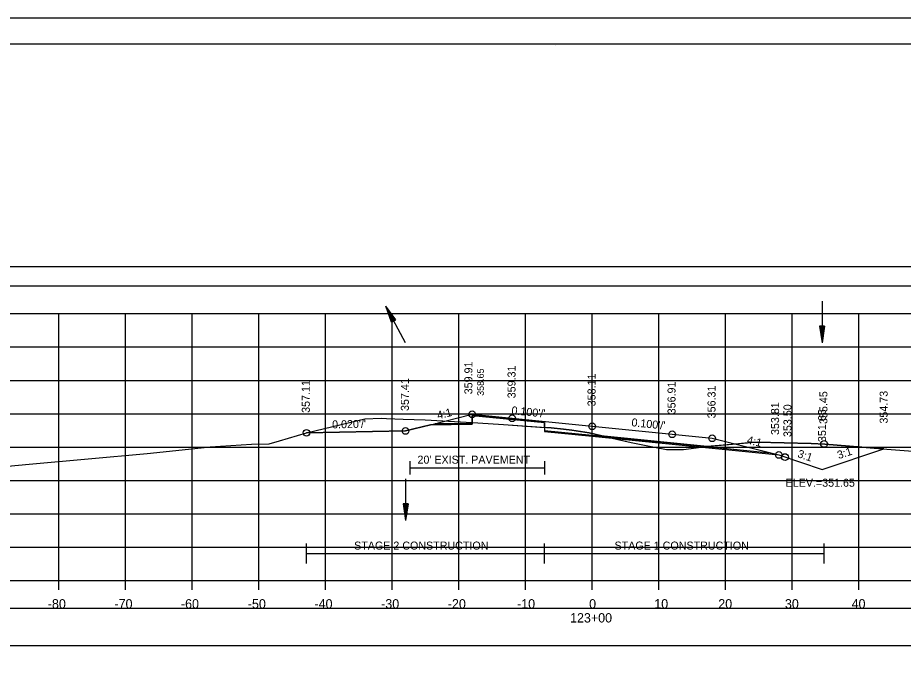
# Model space of a CAD drawing. Extents: x 1376273 to 1384221, y 378927 to 384592.
# Drawn here: x 1376971.6 to 1377104.4, y 380654.6 to 380751.8 of the extents above; entities that cross this region are included whole.
import ezdxf

# ---------------------------------------------------------------- set-up
doc = ezdxf.new("R2010")
doc.units = 0
for name, color, linetype in [('R_Alt Surface', 7, 'Continuous'), ('R_Axis', 7, 'Continuous'), ('R_Axis Annot', 7, 'Continuous'), ('R_Border', 7, 'Continuous'), ('R_Border Notes', 7, 'Continuous'), ('R_Dimension', 7, 'Continuous'), ('R_Exist Surface', 7, 'Continuous'), ('R_Fin Surface', 7, 'Continuous'), ('R_Grid', 7, 'Continuous'), ('R_No Plot', 7, 'Continuous'), ('R_Water', 7, 'Continuous'), ('R_Xsect Elev', 7, 'Continuous'), ('R_Xsect Slope', 7, 'Continuous'), ('T_Detection Zones', 7, 'Continuous'), ('T_Vehicle Path Lt Minor', 7, 'Continuous')]:
    doc.layers.add(name, color=color, linetype=linetype)

msp = doc.modelspace()

# ---------------------------------------------------------------- linework, layer by layer
at = {"layer": 'R_Alt Surface'}
for points in [[(1377034.2, 380691.01), (1377039.76, 380691.07), (1377039.77, 380692.24), (1377050.59, 380691.15), (1377050.59, 380689.98), (1377057.77, 380689.27), (1377084.45, 380686.63)], [(1377030.41, 380685.39), (1377030.41, 380683.39)], [(1377050.59, 380685.39), (1377050.59, 380683.39)], [(1377030.41, 380684.39), (1377050.59, 380684.39)]]:
    msp.add_lwpolyline(points, dxfattribs=at)
at = {"layer": 'R_Axis'}
for p, q in [((1376907.77, 380667.49), (1377207.77, 380667.49)), ((1376977.77, 380666.09), (1376977.77, 380667.49)), ((1376987.77, 380666.09), (1376987.77, 380667.49)), ((1376997.77, 380666.09), (1376997.77, 380667.49)), ((1377007.77, 380666.09), (1377007.77, 380667.49)), ((1377017.77, 380666.09), (1377017.77, 380667.49)), ((1377027.77, 380666.09), (1377027.77, 380667.49)), ((1377037.77, 380666.09), (1377037.77, 380667.49)), ((1377047.77, 380666.09), (1377047.77, 380667.49)), ((1377057.77, 380666.09), (1377057.77, 380667.49)), ((1377067.77, 380666.09), (1377067.77, 380667.49)), ((1377077.77, 380666.09), (1377077.77, 380667.49)), ((1377087.77, 380666.09), (1377087.77, 380667.49)), ((1377097.77, 380666.09), (1377097.77, 380667.49))]:
    msp.add_line(p, q, dxfattribs=at)
at = {"layer": 'R_Axis Annot'}
for points in [[(1376907.2, 380711.68), (1377209.01, 380711.68), (1377209.01, 380714.49), (1376907.2, 380714.49)], [(1376907.2, 380657.76), (1377209.01, 380657.76), (1377209.01, 380663.28), (1376907.2, 380663.28)]]:
    msp.add_lwpolyline(points, close=True, dxfattribs=at)
at = {"layer": 'R_Border'}
for p, q in [((1376899.77, 380747.95), (1377215.95, 380747.95)), ((1377052.29, 380747.69), (1377052.29, 380747.69)), ((1377052.29, 380747.69), (1377052.29, 380747.69))]:
    msp.add_line(p, q, dxfattribs=at)
at = {"layer": 'R_Dimension'}
for p, q in [((1377014.91, 380670.02), (1377014.91, 380673.02)), ((1377050.59, 380670.02), (1377050.59, 380673.02)), ((1377092.55, 380670.02), (1377092.55, 380673.02)), ((1377014.91, 380671.52), (1377092.55, 380671.52))]:
    msp.add_line(p, q, dxfattribs=at)
at = {"layer": 'R_Exist Surface'}
msp.add_lwpolyline([(1376963.19, 380684), (1376973.33, 380684.93), (1376991.01, 380686.53), (1376999.12, 380687.37), (1377000.46, 380687.54), (1377006.66, 380687.91), (1377009.31, 380687.99), (1377010.87, 380688.41), (1377014.92, 380689.61), (1377022.82, 380691.54), (1377023.48, 380691.68), (1377023.66, 380691.7), (1377026.12, 380691.8), (1377026.93, 380691.78), (1377029.41, 380691.69), (1377032.72, 380691.56), (1377040.61, 380691.14), (1377044.47, 380690.88), (1377051.59, 380690.36), (1377053.47, 380690.16), (1377054.72, 380690.03), (1377056.64, 380689.71), (1377057.31, 380689.6), (1377059.22, 380689.17), (1377063.61, 380688.17), (1377067.12, 380687.46), (1377068.9, 380687.11), (1377069.49, 380687.13), (1377071.47, 380687.13), (1377074.88, 380687.55), (1377081.59, 380688.16), (1377082.49, 380688.23), (1377090.59, 380688), (1377092.67, 380687.94), (1377101.33, 380687.24), (1377109.1, 380686.6)], dxfattribs=at)
at = {"layer": 'R_Fin Surface'}
msp.add_lwpolyline([(1377014.91, 380689.61), (1377029.77, 380689.9), (1377033.53, 380690.84), (1377039.77, 380692.4), (1377045.77, 380691.8), (1377057.77, 380690.6), (1377069.77, 380689.4), (1377075.77, 380688.8), (1377085.75, 380686.31), (1377085.77, 380686.3), (1377092.24, 380684.14), (1377101.49, 380687.23)], dxfattribs=at)
at = {"layer": 'R_Grid'}
for p, q in [((1376907.77, 380707.49), (1377207.77, 380707.49)), ((1376907.77, 380707.49), (1377207.77, 380707.49)), ((1376977.77, 380667.49), (1376977.77, 380707.49)), ((1376977.77, 380667.49), (1376977.77, 380707.49)), ((1376987.77, 380667.49), (1376987.77, 380707.49)), ((1376987.77, 380667.49), (1376987.77, 380707.49)), ((1376997.77, 380667.49), (1376997.77, 380707.49)), ((1376997.77, 380667.49), (1376997.77, 380707.49)), ((1377007.77, 380667.49), (1377007.77, 380707.49)), ((1377007.77, 380667.49), (1377007.77, 380707.49)), ((1377017.77, 380667.49), (1377017.77, 380707.49)), ((1377017.77, 380667.49), (1377017.77, 380707.49)), ((1377027.77, 380667.49), (1377027.77, 380707.49)), ((1377027.77, 380667.49), (1377027.77, 380707.49)), ((1377037.77, 380667.49), (1377037.77, 380707.49)), ((1377037.77, 380667.49), (1377037.77, 380707.49)), ((1377047.77, 380667.49), (1377047.77, 380707.49)), ((1377047.77, 380667.49), (1377047.77, 380707.49)), ((1377057.77, 380667.49), (1377057.77, 380707.49)), ((1377057.77, 380667.49), (1377057.77, 380707.49)), ((1377067.77, 380667.49), (1377067.77, 380707.49)), ((1377067.77, 380667.49), (1377067.77, 380707.49)), ((1377077.77, 380667.49), (1377077.77, 380707.49)), ((1377077.77, 380667.49), (1377077.77, 380707.49)), ((1377087.77, 380667.49), (1377087.77, 380707.49)), ((1377087.77, 380667.49), (1377087.77, 380707.49)), ((1377097.77, 380667.49), (1377097.77, 380707.49)), ((1377097.77, 380667.49), (1377097.77, 380707.49)), ((1376907.77, 380702.49), (1377207.77, 380702.49)), ((1376907.77, 380702.49), (1377207.77, 380702.49)), ((1376907.77, 380697.49), (1377207.77, 380697.49)), ((1376907.77, 380697.49), (1377207.77, 380697.49)), ((1376907.77, 380692.49), (1377207.77, 380692.49)), ((1376907.77, 380692.49), (1377207.77, 380692.49)), ((1376907.77, 380687.49), (1377207.77, 380687.49)), ((1376907.77, 380687.49), (1377207.77, 380687.49)), ((1376907.77, 380682.49), (1377207.77, 380682.49)), ((1376907.77, 380682.49), (1377207.77, 380682.49)), ((1376907.77, 380677.49), (1377207.77, 380677.49)), ((1376907.77, 380677.49), (1377207.77, 380677.49)), ((1376907.77, 380672.49), (1377207.77, 380672.49)), ((1376907.77, 380672.49), (1377207.77, 380672.49)), ((1376907.77, 380667.49), (1377207.77, 380667.49)), ((1376907.77, 380667.49), (1377207.77, 380667.49))]:
    msp.add_line(p, q, dxfattribs=at)
at = {"layer": 'R_No Plot'}
msp.add_line((1376887.37, 380751.85), (1377220.7, 380751.85), dxfattribs=at)
for points in [[(1376887.36, 380751.85), (1377220.7, 380751.85), (1377220.7, 380538.51), (1376887.36, 380538.51)], [(1377133.69, 380747.95), (1377133.69, 380738.07), (1377169.42, 380738.07), (1377169.42, 380735.15), (1377192.62, 380735.15), (1377192.62, 380710.82), (1377215.95, 380710.82), (1377215.95, 380542.49), (1376899.77, 380542.49), (1376899.77, 380747.95)]]:
    msp.add_lwpolyline(points, close=True, dxfattribs=at)
msp.add_lwpolyline([(1377033.53, 380690.84), (1377039.76, 380690.91), (1377039.77, 380692.24), (1377050.59, 380691.15), (1377050.59, 380689.82), (1377057.77, 380689.1), (1377085.75, 380686.31)], dxfattribs=at)
for centre in [(1377039.77, 380692.4), (1377039.77, 380692.4), (1377045.77, 380691.8), (1377045.77, 380691.8), (1377057.77, 380690.6), (1377057.77, 380690.6), (1377014.91, 380689.61), (1377014.91, 380689.61), (1377029.77, 380689.9), (1377029.77, 380689.9), (1377069.77, 380689.4), (1377069.77, 380689.4), (1377075.77, 380688.8), (1377075.77, 380688.8), (1377092.55, 380687.95), (1377092.55, 380687.95), (1377085.77, 380686.3), (1377085.77, 380686.3), (1377086.69, 380685.99), (1377086.69, 380685.99), (1377086.69, 380685.99), (1377086.69, 380685.99)]:
    msp.add_circle(centre, 0.5, dxfattribs=at)
at = {"layer": 'R_Water'}
for p, q in [((1377092.24, 380709.34), (1377092.24, 380703.09)), ((1377029.77, 380703.09), (1377026.81, 380708.6)), ((1377027.66, 380706.22), (1377026.81, 380708.6)), ((1377028.32, 380706.58), (1377026.81, 380708.6)), ((1377027.72, 380706.25), (1377027.01, 380708.23)), ((1377028.27, 380706.55), (1377027.01, 380708.23)), ((1377028.21, 380706.52), (1377027.21, 380707.85)), ((1377027.77, 380706.28), (1377027.21, 380707.85)), ((1377027.83, 380706.31), (1377027.41, 380707.49)), ((1377028.16, 380706.49), (1377027.41, 380707.49)), ((1377028.1, 380706.46), (1377027.61, 380707.11)), ((1377027.89, 380706.34), (1377027.61, 380707.11)), ((1377027.66, 380706.22), (1377028.32, 380706.58)), ((1377028.04, 380706.43), (1377027.81, 380706.75)), ((1377027.94, 380706.37), (1377027.81, 380706.75)), ((1377091.87, 380705.59), (1377092.24, 380703.09)), ((1377092.62, 380705.59), (1377091.87, 380705.59)), ((1377091.93, 380705.59), (1377092.24, 380703.51)), ((1377091.99, 380705.59), (1377092.24, 380703.94)), ((1377092.06, 380705.59), (1377092.24, 380704.36)), ((1377092.12, 380705.59), (1377092.24, 380704.78)), ((1377092.18, 380705.59), (1377092.24, 380705.2)), ((1377092.62, 380705.59), (1377092.24, 380703.09)), ((1377092.36, 380705.59), (1377092.24, 380704.78)), ((1377092.49, 380705.59), (1377092.24, 380703.94)), ((1377092.56, 380705.59), (1377092.24, 380703.51)), ((1377092.43, 380705.59), (1377092.24, 380704.36)), ((1377092.3, 380705.59), (1377092.24, 380705.2)), ((1377029.77, 380682.72), (1377029.77, 380676.47)), ((1377029.39, 380678.97), (1377029.77, 380676.47)), ((1377030.14, 380678.97), (1377029.39, 380678.97)), ((1377029.45, 380678.97), (1377029.77, 380676.89)), ((1377029.52, 380678.97), (1377029.77, 380677.32)), ((1377029.58, 380678.97), (1377029.77, 380677.73)), ((1377029.64, 380678.97), (1377029.77, 380678.16)), ((1377029.71, 380678.97), (1377029.77, 380678.57)), ((1377030.14, 380678.97), (1377029.77, 380676.47)), ((1377029.89, 380678.97), (1377029.77, 380678.16)), ((1377030.02, 380678.97), (1377029.77, 380677.32)), ((1377030.08, 380678.97), (1377029.77, 380676.89)), ((1377029.95, 380678.97), (1377029.77, 380677.73)), ((1377029.83, 380678.97), (1377029.77, 380678.57))]:
    msp.add_line(p, q, dxfattribs=at)
at = {"layer": 'T_Detection Zones'}
for p, q in [((1377050.59, 380690.43), (1377050.59, 380689.98)), ((1377075.03, 380687.56), (1377059.55, 380689.1)), ((1377075.03, 380687.56), (1377084.45, 380686.63)), ((1377084.45, 380686.63), (1377085.75, 380686.31))]:
    msp.add_line(p, q, dxfattribs=at)
msp.add_lwpolyline([(1377014.91, 380689.61), (1377014.92, 380689.61), (1377022.82, 380691.54), (1377023.48, 380691.68), (1377023.66, 380691.7), (1377026.12, 380691.8), (1377026.93, 380691.78), (1377029.41, 380691.69), (1377032.72, 380691.56), (1377039.76, 380691.19), (1377039.76, 380690.91), (1377033.53, 380690.84), (1377029.77, 380689.9)], close=True, dxfattribs=at)
for points in [[(1377059.55, 380689.1), (1377059.22, 380689.17), (1377057.31, 380689.6), (1377056.64, 380689.71), (1377054.72, 380690.03), (1377053.47, 380690.16), (1377051.59, 380690.36), (1377050.59, 380690.43)], [(1377050.59, 380689.98), (1377057.77, 380689.27), (1377059.55, 380689.1)], [(1377059.55, 380689.1), (1377063.61, 380688.17), (1377067.12, 380687.46), (1377068.9, 380687.11), (1377069.49, 380687.13), (1377071.47, 380687.13), (1377074.88, 380687.55), (1377075.03, 380687.56)], [(1377101.49, 380687.23), (1377101.33, 380687.24), (1377092.67, 380687.94), (1377090.59, 380688), (1377082.49, 380688.23), (1377081.59, 380688.16), (1377079.21, 380687.94), (1377075.03, 380687.56)], [(1377085.75, 380686.31), (1377085.77, 380686.3), (1377092.24, 380684.14), (1377101.49, 380687.23)]]:
    msp.add_lwpolyline(points, dxfattribs=at)
at = {"layer": 'T_Vehicle Path Lt Minor'}
msp.add_lwpolyline([(1377039.76, 380691.19), (1377040.61, 380691.14), (1377044.47, 380690.88), (1377050.59, 380690.43), (1377050.59, 380691.15), (1377039.77, 380692.24)], close=True, dxfattribs=at)

# ---------------------------------------------------------------- texts
at = {"layer": 'R_Alt Surface'}
msp.add_text("20' EXIST. PAVEMENT", height=1.2, dxfattribs=at).set_placement((1377031.56, 380685))
at = {"layer": 'R_Axis Annot'}
for s, p in [('-80', (1376976.11, 380663.29)), ('-70', (1376986.11, 380663.29)), ('-60', (1376996.08, 380663.29)), ('-50', (1377006.11, 380663.29)), ('-40', (1377016.11, 380663.29)), ('-30', (1377026.11, 380663.29)), ('-20', (1377036.11, 380663.29)), ('-10', (1377046.5, 380663.29)), ('0', (1377057.31, 380663.29)), ('10', (1377067.08, 380663.29)), ('20', (1377076.68, 380663.29)), ('30', (1377086.68, 380663.29)), ('40', (1377096.68, 380663.29)), ('123+00', (1377054.45, 380661.19))]:
    msp.add_text(s, height=1.4, dxfattribs=at).set_placement(p)
at = {"layer": 'R_Border Notes'}
msp.add_text('ELEV.=351.65', height=1.2, dxfattribs=at).set_placement((1377086.78, 380681.54))
at = {"layer": 'R_Dimension'}
for s, p in [('STAGE 2 CONSTRUCTION', (1377022.06, 380672.12)), ('STAGE 1 CONSTRUCTION', (1377061.12, 380672.12))]:
    msp.add_text(s, height=1.2, dxfattribs=at).set_placement(p)
at = {"layer": 'R_No Plot'}
for s, p in [('355.45', (1377093.05, 380690.95)), ('353.50', (1377087.66, 380688.99))]:
    msp.add_text(s, height=1.2, rotation=90, dxfattribs=at).set_placement(p)
at = {"layer": 'R_Xsect Elev'}
for s, height, p in [('359.91', 1.2, (1377039.8, 380695.4)), ('358.65', 1, (1377041.52, 380695.17)), ('359.31', 1.2, (1377046.27, 380694.8)), ('357.11', 1.2, (1377015.41, 380692.61)), ('357.41', 1.2, (1377030.27, 380692.9)), ('358.11', 1.2, (1377058.27, 380693.6)), ('356.91', 1.2, (1377070.27, 380692.4)), ('356.31', 1.2, (1377076.27, 380691.8)), ('354.73', 1.2, (1377102.09, 380691.01)), ('353.81', 1.2, (1377085.8, 380689.3)), ('351.65', 1.2, (1377092.84, 380688.24))]:
    msp.add_text(s, height=height, rotation=90, dxfattribs=at).set_placement(p)
at = {"layer": 'R_Xsect Slope'}
for s, rotation, p in [('4:1', 14.0362, (1377034.65, 380691.64)), ("0.100'/'", 354.2894, (1377045.62, 380692.42)), ("0.020'/'", 1.1458, (1377018.77, 380690.28)), ("0.100'/'", 354.2894, (1377063.62, 380690.62)), ('4:1', 345.9638, (1377080.89, 380688.04)), ('3:1', 341.5651, (1377088.47, 380686)), ('3:1', 18.4349, (1377094.75, 380685.68))]:
    msp.add_text(s, height=1.2, rotation=rotation, dxfattribs=at).set_placement(p)

doc.saveas('drawing.dxf')
